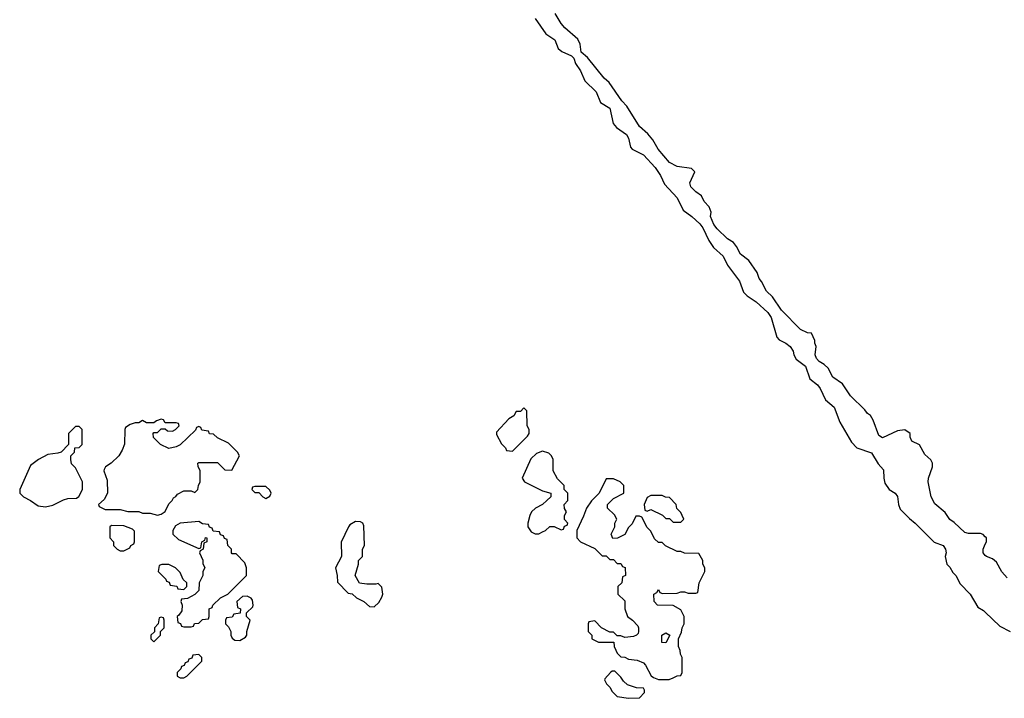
# Model space of a CAD drawing. Header units: inches. Extents: x 2701323 to 2964515, y 494916 to 722124.
# Tile 609 of 656: x 2844832 to 2850102, y 705772 to 709404. Entities that reach past the tile are written whole.
import ezdxf

# ---------------------------------------------------------------- set-up
doc = ezdxf.new("R2010")
doc.units = ezdxf.units.IN
doc.header["$MEASUREMENT"] = 0
doc.layers.add('C8740', color=7, linetype='Continuous')
doc.layers.add('C8750', color=7, linetype='Continuous')

msp = doc.modelspace()

# ---------------------------------------------------------------- linework, layer by layer
at = {"layer": 'C8740', "color": 2, "elevation": 2}
for points in [[(2847590, 709410.7), (2847648.5, 709328.5), (2847695.3, 709295.3), (2847713.4, 709250), (2847733.5, 709233.5), (2847786, 709210), (2847798, 709198), (2847807.3, 709170), (2847833, 709130), (2847856.8, 709076.8), (2847917.3, 709017.3), (2847940.9, 708960.9), (2847990.8, 708930), (2848008.2, 708848.2), (2848026.4, 708826.4), (2848078.8, 708790), (2848090.5, 708770), (2848100.9, 708720.9), (2848110.4, 708710.4), (2848170, 708681), (2848233, 708613), (2848262, 708570), (2848283, 708523), (2848350.4, 708450), (2848383.7, 708383.7), (2848430, 708350.6), (2848471.6, 708311.6), (2848488.2, 708290), (2848521.1, 708221.1), (2848544.4, 708184.4), (2848597.3, 708137.3), (2848620.7, 708090), (2848684.5, 708004.5), (2848705.5, 707945.5), (2848726, 707926), (2848773.5, 707893.5), (2848836.5, 707836.5), (2848853.4, 707810), (2848883.8, 707703.8), (2848896, 707690), (2848932.4, 707672.4), (2848954.9, 707654.9), (2848970.8, 707630), (2848974.8, 707610), (2848987.7, 707587.7), (2849037.3, 707550), (2849061.4, 707481.4), (2849101, 707450), (2849116, 707430), (2849144.7, 707370), (2849190.3, 707330.3), (2849220.7, 707250), (2849283.4, 707143.4), (2849312.7, 707112.7), (2849390, 707084.9), (2849426.6, 707026.6), (2849455.3, 706995.3), (2849456.3, 706950), (2849463, 706923), (2849484.7, 706890), (2849518, 706870), (2849530, 706852), (2849534.8, 706810), (2849544, 706784), (2849593.7, 706733.7), (2849624.7, 706710), (2849726.8, 706606.8), (2849774, 706590), (2849786, 706570), (2849791, 706550), (2849784.7, 706530), (2849794, 706490), (2849810, 706474), (2849825.4, 706445.4), (2849842, 706430), (2849864.9, 706384.9), (2849918.8, 706330), (2849959.6, 706259.6), (2849990, 706242), (2850000, 706232.5)], [(2850000, 706636.3), (2849988.4, 706648.4), (2849974.6, 706654.6), (2849910, 706654), (2849890, 706659), (2849833.2, 706713.2), (2849810, 706729), (2849785.8, 706765.8), (2849730, 706813.2), (2849709.6, 706850), (2849694, 706930), (2849695.3, 706950), (2849718, 707010), (2849718, 707030), (2849708.4, 707048.4), (2849676.4, 707076.4), (2849648.4, 707128.4), (2849607.3, 707147.3), (2849598, 707170), (2849598, 707190), (2849568.4, 707208.4), (2849530, 707204), (2849450, 707166), (2849430, 707179), (2849400.2, 707260.2), (2849385.2, 707285.2), (2849370, 707295.3), (2849355.1, 707315.1), (2849279, 707390), (2849234.8, 707454.8), (2849184, 707490), (2849159.3, 707539.3), (2849138, 707558), (2849110, 707574), (2849097.2, 707590), (2849089.5, 707609.5), (2849094.6, 707654.6), (2849087.3, 707672.7), (2849087.3, 707687.3), (2849070, 707726), (2849048.4, 707728.4), (2849010, 707746), (2848910, 707849), (2848860.9, 707920.9), (2848829.2, 707950), (2848802.7, 708002.7), (2848790, 708018), (2848779, 708050), (2848734.8, 708114.8), (2848690, 708148.7), (2848669.2, 708190), (2848652.1, 708212.1), (2848619.3, 708230), (2848564.9, 708284.9), (2848547.9, 708307.9), (2848529.4, 708350), (2848533.6, 708373.6), (2848522, 708402), (2848495.3, 708430), (2848480.4, 708460.4), (2848450, 708482), (2848424, 708510), (2848418, 708530), (2848446, 708590), (2848427.3, 708607.3), (2848350, 708617.2), (2848310, 708639.3), (2848249.4, 708710), (2848220.1, 708760.1), (2848193, 708793), (2848150, 708832.7), (2848081.6, 708941.6), (2848054, 708970), (2847987, 709067), (2847959.3, 709090), (2847870, 709201.2), (2847837.2, 709230), (2847832.3, 709272.3), (2847819.6, 709299.6), (2847750, 709359.3), (2847730, 709382.7), (2847697.1, 709437.1)], [(2850000, 706536.7), (2849988, 706550), (2849988, 706570), (2850000, 706596.7)]]:
    msp.add_lwpolyline(points, dxfattribs=at)
for points in [[(2847530, 707326), (2847512.7, 707307.3), (2847490, 707306), (2847476.9, 707283.1), (2847450, 707268), (2847383.6, 707196.4), (2847383.6, 707183.6), (2847410, 707134), (2847432.7, 707112.7), (2847438, 707098), (2847470, 707094), (2847550, 707174), (2847558, 707190), (2847558, 707210), (2847548, 707230), (2847546, 707310)], [(2845590, 707266), (2845563.6, 707256.4), (2845550, 707246), (2845510, 707246), (2845490, 707258), (2845470, 707246), (2845450, 707246), (2845423.6, 707236.4), (2845398, 707222), (2845394, 707210), (2845392.7, 707132.7), (2845379.6, 707100.4), (2845362, 707070), (2845322, 707030), (2845292, 707010), (2845283.6, 706996.4), (2845282, 706990), (2845299.8, 706939.8), (2845302, 706870), (2845283.6, 706836.4), (2845254, 706810), (2845258, 706798), (2845290, 706782), (2845370, 706782), (2845411.6, 706771.6), (2845470, 706771.3), (2845490, 706762), (2845530, 706762), (2845570, 706752), (2845590, 706758), (2845610, 706772), (2845630, 706812), (2845648, 706830), (2845655.3, 706844.7), (2845668.4, 706851.6), (2845676.4, 706863.6), (2845710, 706882), (2845750, 706882), (2845770, 706874), (2845786, 706890), (2845788.4, 706911.6), (2845798, 706930), (2845798, 706990), (2845787.3, 707012.7), (2845786, 707030), (2845790, 707034), (2845890, 707034), (2845930, 706994), (2845967.3, 706992.7), (2846008, 707070), (2845998, 707090), (2845950, 707138), (2845890, 707166), (2845870, 707186), (2845847.3, 707187.3), (2845842, 707202), (2845807.3, 707207.3), (2845802, 707222), (2845790, 707226), (2845778, 707222), (2845772.7, 707207.3), (2845690, 707128), (2845670, 707118), (2845630, 707108.7), (2845586, 707130), (2845547.3, 707167.3), (2845546, 707190), (2845550, 707194), (2845570, 707194), (2845590, 707214), (2845610, 707214), (2845623.6, 707203.6), (2845650, 707202), (2845666, 707210), (2845686, 707230), (2845682, 707242), (2845670, 707246), (2845610, 707246), (2845602, 707262)], [(2845150, 707226), (2845130, 707226), (2845094, 707190), (2845094, 707130), (2845054, 707090), (2845036.9, 707083.1), (2844983.5, 707076.5), (2844932, 707050), (2844890, 707018), (2844832, 706890), (2844832, 706870), (2844852, 706850), (2844890, 706831.3), (2844930, 706802), (2844970, 706796), (2845010, 706806), (2845065.6, 706834.4), (2845090, 706842), (2845136.4, 706843.6), (2845148.4, 706851.6), (2845168, 706890), (2845168, 706930), (2845130, 707006), (2845110, 707026), (2845106, 707050), (2845106, 707070), (2845126, 707090), (2845127.3, 707112.7), (2845150, 707114), (2845166, 707130), (2845166, 707210)], [(2847630, 707094), (2847598, 707082), (2847567.3, 707052.7), (2847522, 706950), (2847534, 706930), (2847630, 706882), (2847674, 706870), (2847674, 706850), (2847654, 706830), (2847630, 706808.7), (2847592, 706790), (2847572, 706770), (2847562, 706750), (2847552, 706710), (2847552, 706690), (2847570, 706662), (2847590, 706652), (2847610, 706652), (2847630, 706662), (2847646, 706670), (2847670, 706692), (2847691.6, 706691.6), (2847730, 706674), (2847742, 706678), (2847747.3, 706692.7), (2847762, 706698), (2847766, 706710), (2847748, 706728), (2847748, 706750), (2847758, 706770), (2847748.4, 706788.4), (2847746, 706810), (2847766, 706830), (2847766, 706870), (2847746, 706890), (2847746, 706910), (2847710, 706946), (2847688, 706990), (2847688, 707050), (2847678, 707070), (2847663.1, 707083.1)], [(2848010, 706946), (2847970, 706946), (2847934, 706870), (2847891.6, 706828.4), (2847864.7, 706790), (2847850, 706746), (2847814, 706670), (2847814, 706630), (2847834, 706610), (2847910, 706574), (2847950, 706534), (2847970, 706534), (2847990, 706514), (2848010, 706514), (2848030, 706494), (2848050, 706494), (2848058, 706478), (2848072.7, 706472.7), (2848074, 706430), (2848058, 706422), (2848054, 706390), (2848034, 706370), (2848034, 706330), (2848070, 706294), (2848071.3, 706250), (2848084.7, 706210), (2848111.3, 706190), (2848139.8, 706159.8), (2848144.7, 706150), (2848144.7, 706130), (2848142, 706118), (2848134, 706110), (2848116.9, 706103.1), (2848070, 706098), (2848050, 706106), (2848030, 706106), (2848010, 706126), (2847990, 706126), (2847946, 706150), (2847910, 706186), (2847878, 706182), (2847874, 706170), (2847874, 706130), (2847894, 706110), (2847894, 706090), (2847930, 706072), (2848012.7, 706072.7), (2848014, 706050), (2848022, 706030), (2848030, 706014), (2848050, 705994), (2848070, 705992), (2848090, 705982), (2848136.9, 705976.9), (2848170, 705962), (2848182, 705950), (2848211.6, 705891.6), (2848223.6, 705883.6), (2848250, 705872), (2848307.3, 705872.7), (2848330, 705882), (2848350, 705892), (2848370, 705894), (2848378, 705910), (2848378, 705990), (2848368.4, 706008.4), (2848367.3, 706027.3), (2848358, 706050), (2848358, 706090), (2848374.6, 706125.4), (2848378, 706150), (2848388, 706170), (2848388, 706210), (2848370, 706246), (2848330, 706268), (2848246, 706270), (2848228, 706290), (2848226, 706330), (2848242, 706338), (2848250, 706354), (2848258, 706338), (2848272.7, 706332.7), (2848350, 706334), (2848370, 706342), (2848390, 706342), (2848410, 706334), (2848450, 706334), (2848462, 706338), (2848468, 706390), (2848498, 706450), (2848498, 706470), (2848488, 706490), (2848488, 706510), (2848467.3, 706547.3), (2848390, 706548), (2848370, 706558), (2848350, 706558), (2848288.4, 706588.4), (2848270, 706606), (2848250, 706606), (2848230, 706626), (2848210, 706666), (2848190, 706686), (2848162, 706742), (2848150, 706746), (2848130, 706746), (2848110, 706706), (2848090, 706686), (2848071.1, 706648.9), (2848031.6, 706628.4), (2848007.3, 706627.3), (2847998, 706650), (2848018, 706690), (2848018, 706710), (2848028, 706730), (2848014.6, 706754.6), (2847978, 706790), (2847978, 706810), (2848010, 706842), (2848066, 706870), (2848066, 706910), (2848046, 706930)], [(2846150, 706906), (2846090, 706906), (2846078, 706902), (2846074, 706890), (2846090, 706874), (2846112.7, 706872.7), (2846134, 706850), (2846150, 706842), (2846170, 706854), (2846178, 706870), (2846170, 706886)], [(2848270, 706858), (2848210, 706858), (2848190, 706846), (2848174, 706810), (2848178, 706778), (2848190, 706774), (2848210, 706782), (2848271.6, 706751.6), (2848290, 706734), (2848310, 706734), (2848330, 706714), (2848370, 706714), (2848386, 706730), (2848378, 706750), (2848370, 706766), (2848348.4, 706788.4), (2848346, 706810), (2848310, 706846), (2848288.4, 706848.4)], [(2845790, 706718), (2845691.3, 706708.7), (2845665.4, 706694.6), (2845652, 706670), (2845652, 706650), (2845682, 706622), (2845790, 706574), (2845802, 706578), (2845806, 706610), (2845822, 706618), (2845827.3, 706632.7), (2845834, 706630), (2845834, 706610), (2845818, 706602), (2845814, 706570), (2845798, 706562), (2845794, 706550), (2845811.6, 706511.6), (2845812.7, 706492.7), (2845822, 706470), (2845812, 706450), (2845812, 706430), (2845792, 706390), (2845791, 706349), (2845770, 706328), (2845730, 706306), (2845698, 706302), (2845694, 706290), (2845702, 706270), (2845699.6, 706240.4), (2845683.6, 706216.4), (2845674, 706210), (2845678, 706178), (2845692.7, 706172.7), (2845698, 706158), (2845710, 706154), (2845750, 706154), (2845762, 706158), (2845767.3, 706172.7), (2845790, 706174), (2845810, 706194), (2845842, 706198), (2845846, 706210), (2845846, 706250), (2845862, 706258), (2845866, 706270), (2845906, 706310), (2845946, 706330), (2846046, 706430), (2846046, 706470), (2846036.4, 706496.4), (2845990, 706546), (2845970, 706546), (2845966, 706550), (2845966, 706570), (2845946, 706590), (2845942, 706622), (2845927.3, 706627.3), (2845922, 706642), (2845907.3, 706647.3), (2845902, 706662), (2845867.3, 706667.3), (2845862, 706682), (2845847.3, 706687.3), (2845842, 706702), (2845810, 706706)], [(2846630, 706718), (2846599.6, 706700.4), (2846592, 706690), (2846552.7, 706607.3), (2846554, 706530), (2846522, 706470), (2846532, 706430), (2846532.7, 706392.7), (2846590, 706334), (2846611.6, 706331.6), (2846634, 706310), (2846674, 706290), (2846703.6, 706263.6), (2846730, 706262), (2846754.6, 706285.4), (2846770, 706314), (2846775.3, 706330), (2846770, 706366), (2846750, 706386), (2846738, 706382), (2846690, 706382), (2846650, 706388), (2846628, 706430), (2846646, 706490), (2846646, 706510), (2846666, 706530), (2846666, 706570), (2846678, 706590), (2846674.6, 706694.6), (2846668.4, 706708.4), (2846656.4, 706716.4)], [(2845323.6, 706696.4), (2845314, 706690), (2845314, 706630), (2845334, 706610), (2845334, 706590), (2845354, 706570), (2845370, 706562), (2845390, 706562), (2845422, 706578), (2845426, 706590), (2845442, 706598), (2845446, 706610), (2845447.3, 706667.3), (2845436.4, 706676.4), (2845390, 706695.3)], [(2845630, 706488), (2845592.7, 706487.3), (2845578, 706482), (2845574, 706450), (2845614, 706410), (2845618, 706398), (2845632.7, 706392.7), (2845638, 706378), (2845672.7, 706372.7), (2845678, 706358), (2845710, 706354), (2845726, 706370), (2845726, 706390), (2845707.3, 706407.3), (2845690, 706446), (2845666, 706470)], [(2846050, 706318), (2846023.6, 706316.4), (2845994, 706290), (2845998, 706258), (2846014, 706250), (2846012.7, 706227.3), (2845978, 706222), (2845970, 706206), (2845938, 706202), (2845934, 706190), (2845934, 706170), (2845950, 706154), (2845962, 706130), (2845962, 706110), (2845970, 706094), (2845983.6, 706083.6), (2846010, 706082), (2846040.4, 706099.6), (2846048, 706110), (2846048, 706130), (2846066, 706190), (2846046, 706210), (2846046, 706230), (2846079, 706261), (2846082, 706270), (2846078, 706298), (2846070, 706308)], [(2845590, 706206), (2845578, 706202), (2845574, 706170), (2845554, 706150), (2845552.7, 706127.3), (2845534, 706110), (2845534, 706090), (2845550, 706074), (2845586, 706110), (2845586, 706130), (2845606, 706150), (2845606, 706190), (2845602, 706202)], [(2848290, 706068), (2848268, 706070), (2848268.7, 706110), (2848290, 706122), (2848312, 706110)], [(2845790, 706006), (2845758, 706002), (2845752.7, 705987.3), (2845738, 705982), (2845732.7, 705967.3), (2845718, 705962), (2845712.7, 705947.3), (2845698, 705942), (2845694, 705930), (2845674, 705910), (2845674, 705890), (2845690, 705882), (2845710, 705882), (2845726, 705890), (2845806, 705970), (2845806, 705990)], [(2848016.4, 705916.4), (2848003.6, 705916.4), (2847994, 705910), (2847963.6, 705876.4), (2847962, 705870), (2847972, 705850), (2847992, 705830), (2848002, 705810), (2848030, 705782), (2848090, 705772), (2848150, 705774), (2848176.4, 705803.6), (2848176.4, 705816.4), (2848170, 705826), (2848132.7, 705827.3), (2848084.7, 705844.7), (2848063.1, 705863.1), (2848050, 705886)]]:
    msp.add_lwpolyline(points, close=True, dxfattribs=at)
at = {"layer": 'C8750', "color": 2, "elevation": 2}
for points in [[(2850000, 706596.7), (2850006, 706610), (2850006, 706630), (2850000, 706636.3)], [(2850116.4, 706416.4), (2850088.4, 706448.4), (2850060.4, 706500.4), (2850039, 706519), (2850006, 706530), (2850000, 706536.7)], [(2850000, 706232.5), (2850078, 706158), (2850133.4, 706130)]]:
    msp.add_lwpolyline(points, dxfattribs=at)

doc.saveas('drawing.dxf')
